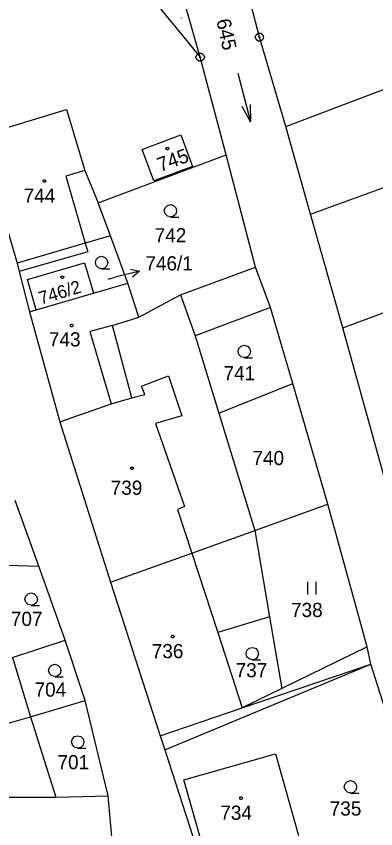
# Model space of a CAD drawing. Extents: x -609861 to -605046, y -1120287 to -1116307.
# Drawn here: x -607430.9 to -607387.8, y -1119275.6 to -1119178.3 of the extents above; entities that cross this region are included whole.
import ezdxf

# ---------------------------------------------------------------- set-up
doc = ezdxf.new("R2010")
doc.units = 0
for name, color, linetype in [('Vrstva 1', 7, 'Continuous'), ('Vrstva 2', 7, 'Continuous'), ('Vrstva 3', 7, 'Continuous'), ('Vrstva 4', 7, 'Continuous'), ('Vrstva 5', 7, 'Continuous'), ('Vrstva 7', 7, 'Continuous'), ('Vrstva 8', 7, 'Continuous')]:
    doc.layers.add(name, color=color, linetype=linetype)

msp = doc.modelspace()

# ---------------------------------------------------------------- linework, layer by layer
at = {"layer": 'Vrstva 1'}
for p, q in [((-607401.72, -1119180.83), (-607404.74, -1119169.18)), ((-607408.82, -1119183.24), (-607411.41, -1119174.1)), ((-607415.06, -1119175.56), (-607408.82, -1119183.24)), ((-607398.55, -1119191.54), (-607365.36, -1119178.89)), ((-607398.55, -1119191.54), (-607401.72, -1119180.83)), ((-607405.72, -1119194.91), (-607408.82, -1119183.24)), ((-607435.28, -1119192.66), (-607424.85, -1119189.49)), ((-607424.85, -1119189.49), (-607422.66, -1119196.8)), ((-607395.6, -1119202.05), (-607363.07, -1119190.1)), ((-607395.6, -1119202.05), (-607398.55, -1119191.54)), ((-607435.28, -1119192.66), (-607430.75, -1119207.92)), ((-607415.79, -1119194.27), (-607411.15, -1119192.53)), ((-607411.15, -1119192.53), (-607409.73, -1119196.31)), ((-607414.37, -1119198.03), (-607415.79, -1119194.27)), ((-607421.06, -1119200.66), (-607405.72, -1119194.91)), ((-607402.21, -1119208.38), (-607405.72, -1119194.91)), ((-607422.66, -1119196.8), (-607421.06, -1119200.66)), ((-607409.73, -1119196.31), (-607414.37, -1119198.03)), ((-607419.59, -1119204.63), (-607421.06, -1119200.66)), ((-607391.72, -1119215.64), (-607395.6, -1119202.05)), ((-607419.59, -1119204.63), (-607422.6, -1119205.52)), ((-607417.49, -1119210.3), (-607419.59, -1119204.63)), ((-607422.6, -1119205.52), (-607422.3, -1119206.55)), ((-607391.72, -1119215.64), (-607364.55, -1119205.62)), ((-607422.3, -1119206.55), (-607430.51, -1119208.88)), ((-607430.75, -1119207.92), (-607430.51, -1119208.88)), ((-607430.51, -1119208.88), (-607429.3, -1119213.72)), ((-607411.18, -1119211.69), (-607402.21, -1119208.38)), ((-607400.38, -1119213.21), (-607402.21, -1119208.38)), ((-607421.62, -1119211.5), (-607417.49, -1119210.3)), ((-607416.17, -1119214.37), (-607417.49, -1119210.3)), ((-607428.48, -1119213.48), (-607421.62, -1119211.5)), ((-607416.17, -1119214.37), (-607411.18, -1119211.69)), ((-607429.3, -1119213.72), (-607428.48, -1119213.48)), ((-607429.3, -1119213.72), (-607425.65, -1119226.89)), ((-607400.38, -1119213.21), (-607409.41, -1119216.62)), ((-607397.73, -1119222.33), (-607400.38, -1119213.21)), ((-607419.32, -1119215.35), (-607416.17, -1119214.37)), ((-607417.04, -1119224.02), (-607419.32, -1119215.35)), ((-607386.17, -1119235.65), (-607391.72, -1119215.64)), ((-607409.41, -1119216.62), (-607406.6, -1119225.88)), ((-607406.6, -1119225.88), (-607397.73, -1119222.33)), ((-607393.52, -1119236.77), (-607397.73, -1119222.33)), ((-607419.49, -1119224.76), (-607417.04, -1119224.02)), ((-607425.65, -1119226.89), (-607419.49, -1119224.76)), ((-607406.6, -1119225.88), (-607402.29, -1119239.92)), ((-607425.65, -1119226.89), (-607419.57, -1119246.1)), ((-607428.16, -1119244.18), (-607431.01, -1119236.35)), ((-607402.29, -1119239.92), (-607393.52, -1119236.77)), ((-607388.8, -1119253.85), (-607393.52, -1119236.77)), ((-607409.82, -1119242.63), (-607402.29, -1119239.92)), ((-607402.29, -1119239.92), (-607400.52, -1119250.25)), ((-607419.57, -1119246.1), (-607409.82, -1119242.63)), ((-607434.73, -1119243.99), (-607428.16, -1119244.18)), ((-607425.03, -1119253.07), (-607428.16, -1119244.18)), ((-607419.57, -1119246.1), (-607413.63, -1119264.5)), ((-607400.52, -1119250.25), (-607406.72, -1119252.14)), ((-607400.52, -1119250.25), (-607399.04, -1119258.84)), ((-607406.72, -1119252.14), (-607403.79, -1119261.15)), ((-607431.32, -1119255.15), (-607425.03, -1119253.07)), ((-607422.62, -1119260.27), (-607425.03, -1119253.07)), ((-607388.35, -1119255.92), (-607388.8, -1119253.85)), ((-607431.32, -1119255.15), (-607429.17, -1119262.26)), ((-607403.79, -1119261.15), (-607388.35, -1119255.92)), ((-607379.68, -1119283.56), (-607388.35, -1119255.92)), ((-607399.04, -1119258.84), (-607403.79, -1119261.15)), ((-607429.17, -1119262.26), (-607422.62, -1119260.27)), ((-607419.87, -1119271.71), (-607422.62, -1119260.27)), ((-607413.63, -1119264.5), (-607403.79, -1119261.15)), ((-607438.07, -1119264.72), (-607429.17, -1119262.26)), ((-607429.17, -1119262.26), (-607426.15, -1119271.85)), ((-607413.63, -1119264.5), (-607413.08, -1119266.2)), ((-607413.08, -1119266.2), (-607407.37, -1119283.77)), ((-607410.77, -1119269.8), (-607399.81, -1119266.69)), ((-607399.81, -1119266.69), (-607397.03, -1119276.45)), ((-607408.04, -1119279.42), (-607410.77, -1119269.8)), ((-607436.02, -1119271.87), (-607426.15, -1119271.85)), ((-607426.15, -1119271.85), (-607419.87, -1119271.71)), ((-607419.14, -1119279.46), (-607419.87, -1119271.71))]:
    msp.add_line(p, q, dxfattribs=at)
msp.add_lwpolyline([(-607428.48, -1119213.48), (-607429.53, -1119209.87), (-607422.68, -1119207.87), (-607421.62, -1119211.5)], dxfattribs=at)
at = {"layer": 'Vrstva 3'}
for p, q in [((-607404.324, -1119185.159), (-607402.796, -1119190.961)), ((-607395.94, -1119246.09), (-607395.94, -1119247.59)), ((-607394.94, -1119247.59), (-607394.94, -1119246.09))]:
    msp.add_line(p, q, dxfattribs=at)
for points in [[(-607402.822, -1119188.9), (-607402.796, -1119190.961), (-607403.789, -1119189.154)], [(-607412.38, -1119202.37), (-607412.76, -1119202.27), (-607413.03, -1119202), (-607413.13, -1119201.63), (-607413.03, -1119201.26), (-607412.76, -1119200.99), (-607412.39, -1119200.89), (-607412.02, -1119200.99), (-607411.75, -1119201.26), (-607411.65, -1119201.64), (-607411.75, -1119202.02), (-607412.02, -1119202.29), (-607412.4, -1119202.39), (-607411.4, -1119202.39)], [(-607420.64, -1119208.56), (-607421.02, -1119208.46), (-607421.29, -1119208.19), (-607421.39, -1119207.82), (-607421.29, -1119207.45), (-607421.02, -1119207.18), (-607420.65, -1119207.08), (-607420.28, -1119207.18), (-607420.01, -1119207.45), (-607419.91, -1119207.83), (-607420.01, -1119208.21), (-607420.28, -1119208.48), (-607420.66, -1119208.58), (-607419.66, -1119208.58)], [(-607403.53, -1119219.22), (-607403.91, -1119219.12), (-607404.18, -1119218.85), (-607404.28, -1119218.48), (-607404.18, -1119218.11), (-607403.91, -1119217.84), (-607403.54, -1119217.74), (-607403.17, -1119217.84), (-607402.9, -1119218.11), (-607402.8, -1119218.49), (-607402.9, -1119218.87), (-607403.17, -1119219.14), (-607403.55, -1119219.24), (-607402.55, -1119219.24)], [(-607429.08, -1119248.88), (-607429.46, -1119248.78), (-607429.73, -1119248.51), (-607429.83, -1119248.14), (-607429.73, -1119247.77), (-607429.46, -1119247.5), (-607429.09, -1119247.4), (-607428.72, -1119247.5), (-607428.45, -1119247.77), (-607428.35, -1119248.15), (-607428.45, -1119248.53), (-607428.72, -1119248.8), (-607429.1, -1119248.9), (-607428.1, -1119248.9)], [(-607402.57, -1119255.41), (-607402.95, -1119255.31), (-607403.22, -1119255.04), (-607403.32, -1119254.67), (-607403.22, -1119254.3), (-607402.95, -1119254.03), (-607402.58, -1119253.93), (-607402.21, -1119254.03), (-607401.94, -1119254.3), (-607401.84, -1119254.68), (-607401.94, -1119255.06), (-607402.21, -1119255.33), (-607402.59, -1119255.43), (-607401.59, -1119255.43)], [(-607426.25, -1119257.43), (-607426.63, -1119257.33), (-607426.9, -1119257.06), (-607427, -1119256.69), (-607426.9, -1119256.32), (-607426.63, -1119256.05), (-607426.26, -1119255.95), (-607425.89, -1119256.05), (-607425.62, -1119256.32), (-607425.52, -1119256.7), (-607425.62, -1119257.08), (-607425.89, -1119257.35), (-607426.27, -1119257.45), (-607425.27, -1119257.45)], [(-607423.5, -1119265.98), (-607423.88, -1119265.88), (-607424.15, -1119265.61), (-607424.25, -1119265.24), (-607424.15, -1119264.87), (-607423.88, -1119264.6), (-607423.51, -1119264.5), (-607423.14, -1119264.6), (-607422.87, -1119264.87), (-607422.77, -1119265.25), (-607422.87, -1119265.63), (-607423.14, -1119265.9), (-607423.52, -1119266), (-607422.52, -1119266)], [(-607390.8, -1119271.37), (-607391.18, -1119271.27), (-607391.45, -1119271), (-607391.55, -1119270.63), (-607391.45, -1119270.26), (-607391.18, -1119269.99), (-607390.81, -1119269.89), (-607390.44, -1119269.99), (-607390.17, -1119270.26), (-607390.07, -1119270.64), (-607390.17, -1119271.02), (-607390.44, -1119271.29), (-607390.82, -1119271.39), (-607389.82, -1119271.39)]]:
    msp.add_lwpolyline(points, dxfattribs=at)
at = {"layer": 'Vrstva 4'}
for p, q in [((-607422.66, -1119196.8), (-607424.92, -1119197.47)), ((-607424.92, -1119197.47), (-607422.6, -1119205.52)), ((-607422.6, -1119205.52), (-607430.75, -1119207.92)), ((-607411.18, -1119211.69), (-607409.41, -1119216.62)), ((-607419.32, -1119215.35), (-607422.05, -1119216.08)), ((-607422.05, -1119216.08), (-607419.49, -1119224.76)), ((-607415.87, -1119222.63), (-607412.63, -1119221.38)), ((-607412.63, -1119221.38), (-607411.03, -1119226.17)), ((-607415.48, -1119223.62), (-607415.87, -1119222.63)), ((-607417.04, -1119224.02), (-607415.48, -1119223.62)), ((-607411.03, -1119226.17), (-607414.18, -1119227.1)), ((-607414.18, -1119227.1), (-607410.69, -1119237.06)), ((-607410.69, -1119237.06), (-607411.53, -1119237.4)), ((-607411.53, -1119237.4), (-607409.82, -1119242.63)), ((-607409.82, -1119242.63), (-607406.72, -1119252.14)), ((-607388.8, -1119253.85), (-607399.04, -1119258.84)), ((-607413.08, -1119266.2), (-607388.35, -1119255.92))]:
    msp.add_line(p, q, dxfattribs=at)
at = {"layer": 'Vrstva 5'}
for points in [[(-607412.67, -1119194.03), (-607412.58, -1119194.18), (-607412.67, -1119194.33), (-607412.85, -1119194.33), (-607412.94, -1119194.18), (-607412.85, -1119194.03)], [(-607427.41, -1119197.91), (-607427.32, -1119198.06), (-607427.41, -1119198.21), (-607427.59, -1119198.21), (-607427.68, -1119198.06), (-607427.59, -1119197.91)], [(-607425.27, -1119209.44), (-607425.18, -1119209.59), (-607425.27, -1119209.74), (-607425.45, -1119209.74), (-607425.54, -1119209.59), (-607425.45, -1119209.44)], [(-607424.15, -1119215.21), (-607424.06, -1119215.36), (-607424.15, -1119215.51), (-607424.33, -1119215.51), (-607424.42, -1119215.36), (-607424.33, -1119215.21)], [(-607416.91, -1119232.32), (-607416.82, -1119232.47), (-607416.91, -1119232.62), (-607417.09, -1119232.62), (-607417.18, -1119232.47), (-607417.09, -1119232.32)], [(-607412.05, -1119252.47), (-607411.96, -1119252.62), (-607412.05, -1119252.77), (-607412.23, -1119252.77), (-607412.32, -1119252.62), (-607412.23, -1119252.47)], [(-607403.83, -1119271.83), (-607403.74, -1119271.98), (-607403.83, -1119272.13), (-607404.01, -1119272.13), (-607404.1, -1119271.98), (-607404.01, -1119271.83)]]:
    msp.add_lwpolyline(points, close=True, dxfattribs=at)
at = {"layer": 'Vrstva 7'}
for p in [(-607416.09, -1119208.851), (-607419.87, -1119209.8)]:
    msp.add_line(p, (-607419, -1119209.58), dxfattribs=at)
msp.add_lwpolyline([(-607417.182, -1119208.609), (-607416.09, -1119208.851), (-607416.938, -1119209.579)], dxfattribs=at)
at = {"layer": 'Vrstva 8'}
for p, q in [((-607401.84, -1119180.83), (-607401.6, -1119180.83)), ((-607408.94, -1119183.24), (-607408.7, -1119183.24))]:
    msp.add_line(p, q, dxfattribs=at)
for points in [[(-607401.57, -1119180.35), (-607401.32, -1119180.53), (-607401.22, -1119180.82), (-607401.32, -1119181.11), (-607401.57, -1119181.29), (-607401.88, -1119181.29), (-607402.13, -1119181.11), (-607402.23, -1119180.82), (-607402.13, -1119180.53), (-607401.88, -1119180.35)], [(-607408.67, -1119182.76), (-607408.42, -1119182.94), (-607408.32, -1119183.23), (-607408.42, -1119183.52), (-607408.67, -1119183.7), (-607408.98, -1119183.7), (-607409.23, -1119183.52), (-607409.33, -1119183.23), (-607409.23, -1119182.94), (-607408.98, -1119182.76)]]:
    msp.add_lwpolyline(points, close=True, dxfattribs=at)

# ---------------------------------------------------------------- texts
at = {"layer": 'Vrstva 2'}
for s, height, p in [('749', 0.2, (-607411.352, -1119178.65)), ('744', 1.7, (-607429.993, -1119200.66)), ('742', 1.7, (-607414.283, -1119205.41)), ('746/1', 0.1, (-607420.049, -1119209.8)), ('743', 1.7, (-607426.963, -1119217.88)), ('741', 1.7, (-607406.023, -1119221.92)), ('740', 1.7, (-607402.563, -1119232.09)), ('739', 1.7, (-607419.553, -1119235.65)), ('738', 1.7, (-607397.933, -1119250.29)), ('707', 1.7, (-607431.523, -1119251.36)), ('736', 1.7, (-607414.633, -1119255.22)), ('737', 1.7, (-607404.573, -1119257.5)), ('704', 1.7, (-607428.683, -1119259.83)), ('701', 1.7, (-607425.933, -1119268.52)), ('734', 1.7, (-607406.413, -1119274.58)), ('735', 1.7, (-607393.293, -1119274.07))]:
    msp.add_text(s, height=height, dxfattribs=at).set_placement(p)
for s, height, rotation, p in [('645', 1.7, 282.58278, (-607406.902, -1119178.818)), ('745', 1.7, 19.82434, (-607413.607, -1119196.989)), ('746/2', 1.54, 16.78766, (-607427.917, -1119212.877))]:
    msp.add_text(s, height=height, rotation=rotation, dxfattribs=at).set_placement(p)
at = {"layer": 'Vrstva 7'}
msp.add_text('746/1', height=1.7, dxfattribs=at).set_placement((-607415.395, -1119208.77))

doc.saveas('drawing.dxf')
